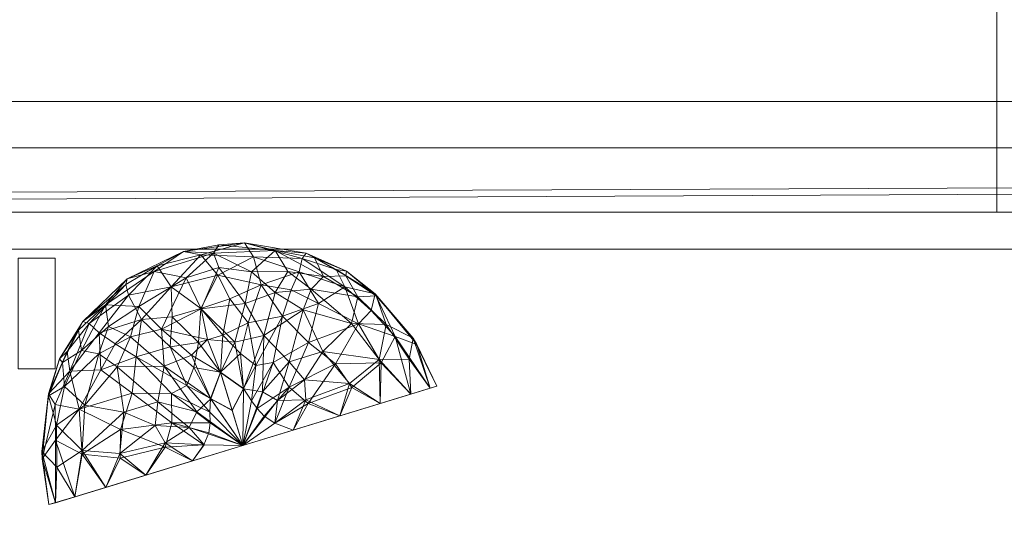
# Model space of a CAD drawing. Header units: inches. Extents: x 15 to 638, y -384 to 556.
# Tile 482 of 656: x 207.75 to 221.1, y 439.77 to 446.61. Entities that reach past the tile are written whole.
import ezdxf

# ---------------------------------------------------------------- set-up
doc = ezdxf.new("R2010")
doc.units = ezdxf.units.IN
doc.header["$MEASUREMENT"] = 0
for name, color, linetype, lineweight in [('A-CLNG', 13, 'Continuous', 9), ('A-FLOR', 192, 'Continuous', 9), ('A-ROOF', 132, 'Continuous', 9), ('A-WALL', 90, 'Continuous', 9), ('Q-SPCQ', 2, 'Continuous', 9)]:
    doc.layers.add(name, color=color, linetype=linetype, lineweight=lineweight)

# ---------------------------------------------------------------- blocks, each defined once
blk = doc.blocks.new('Emergency Battery Unit - Default 1-5609708-_3D_')
at = {"layer": 'Q-SPCQ'}
mesh = blk.add_polyface(dxfattribs=at)
corners = [(9.225, 36.604, 94.238), (8.928, 37.008, 93.983), (8.863, 36.67, 94.14), (9.047, 37.048, 89.395), (8.425, 37.187, 89.725), (8.962, 37.464, 89.738), (8.324, 37.972, 90.953), (8.724, 38.242, 91.683), (9.13, 38.217, 90.903), (8.957, 38.195, 92.442), (9.548, 38.357, 91.861), (8.833, 36.834, 89.327), (9.226, 36.6, 89.142), (9.092, 36.245, 89.05), (8.006, 37.085, 89.937), (8.118, 37.497, 90.27), (8.462, 36.688, 89.395), (9.257, 37.107, 93.983), (8.556, 37.764, 93.1), (8.365, 38.049, 92.211), (8.152, 37.319, 93.351), (8.54, 36.948, 93.882), (8.568, 37.355, 93.589), (8.083, 36.812, 93.7), (9.204, 38.331, 91.434), (8.761, 37.885, 90.347), (8.96, 37.469, 93.638), (9.19, 37.92, 93.147), (7.96, 37.871, 91.712), (7.978, 37.651, 92.693), (9.201, 38.026, 90.414), (8.77, 36.426, 94.206), (9.421, 37.013, 89.327)]
mesh.append_faces([[corners[k] for k in face] for face in [(0, 1, 2), (3, 4, 5), (6, 7, 8), (9, 10, 7), (11, 12, 13), (14, 15, 4), (11, 13, 16), (0, 17, 1), (18, 9, 19), (20, 21, 22), (9, 7, 19), (18, 20, 22), (23, 21, 20), (7, 10, 24), (15, 6, 25), (18, 26, 27), (7, 28, 19), (9, 18, 27), (18, 29, 20), (30, 5, 25), (8, 25, 6), (28, 7, 6), (30, 25, 8), (25, 5, 4), (18, 19, 29), (4, 11, 16), (3, 12, 11), (4, 15, 25), (16, 14, 4), (1, 17, 26), (22, 1, 26), (2, 1, 21), (21, 23, 31), (21, 31, 2), (1, 22, 21), (18, 22, 26), (8, 7, 24), (4, 3, 11), (32, 3, 5)]], dxfattribs={"vtx0": -1, "vtx1": -1, "vtx2": -1})
mesh = blk.add_polyface(dxfattribs=at)
corners = [(9.599, 37.272, 93.882), (9.257, 37.107, 93.983), (9.495, 36.86, 94.141), (9.421, 37.013, 89.327), (9.81, 37.1, 89.395), (9.536, 36.381, 89.05), (9.561, 37.534, 89.725), (9.967, 37.684, 89.937), (9.351, 37.598, 93.585), (9.702, 36.697, 94.212), (9.775, 37.789, 93.353), (9.19, 37.92, 93.147), (9.966, 38.256, 91.076), (9.548, 38.357, 91.861), (10.387, 38.219, 91.865), (8.96, 37.469, 93.638), (9.13, 38.217, 90.903), (9.204, 38.331, 91.434), (10.291, 37.966, 92.889), (9.673, 38.169, 92.693), (10.066, 37.363, 93.742), (8.957, 38.195, 92.442), (10.33, 38.148, 92.39), (9.643, 37.964, 90.27), (9.938, 36.736, 94.167), (10.417, 37.008, 93.887), (9.201, 38.026, 90.414), (10.344, 37.448, 89.813), (10.155, 36.747, 89.266), (9.047, 37.048, 89.395), (9.226, 36.6, 89.142), (8.962, 37.464, 89.738), (10.138, 37.969, 90.412), (9.225, 36.604, 94.238), (10.182, 37.721, 93.33)]
mesh.append_faces([[corners[k] for k in face] for face in [(0, 1, 2), (3, 4, 5), (4, 6, 7), (1, 0, 8), (0, 2, 9), (8, 10, 11), (12, 13, 14), (15, 8, 11), (4, 3, 6), (12, 16, 17), (10, 18, 19), (10, 19, 11), (10, 0, 20), (21, 11, 19), (19, 22, 13), (19, 13, 21), (12, 23, 16), (9, 20, 0), (24, 25, 20), (16, 23, 26), (27, 28, 4), (29, 3, 30), (31, 26, 6), (31, 6, 3), (7, 6, 23), (32, 7, 23), (4, 7, 27), (12, 32, 23), (13, 22, 14), (19, 18, 22), (33, 2, 1), (9, 24, 20), (18, 10, 34), (20, 34, 10), (1, 8, 15), (10, 8, 0), (12, 17, 13), (26, 23, 6)]], dxfattribs={"vtx0": -1, "vtx1": -1, "vtx2": -1})
mesh = blk.add_polyface(dxfattribs=at)
corners = [(11.835, 37.066, 91.332), (11.337, 37.642, 91.279), (11.321, 37.666, 92.05), (9.967, 37.684, 89.937), (10.138, 37.969, 90.412), (10.455, 37.732, 90.205), (10.291, 37.966, 92.889), (10.552, 37.538, 93.365), (10.911, 37.76, 92.709), (10.344, 37.448, 89.813), (11, 37.265, 90.058), (10.613, 36.887, 89.509), (11.268, 37.442, 92.778), (11.594, 37.09, 92.743), (11.096, 37.26, 93.236), (10.417, 37.008, 93.887), (10.066, 37.363, 93.742), (11.47, 37.25, 90.638), (11.886, 36.982, 92.05), (10.33, 38.148, 92.39), (10.935, 37.974, 91.646), (10.793, 37.999, 92.203), (10.182, 37.721, 93.33), (11.085, 37.627, 90.653), (10.623, 37.904, 90.638), (10.926, 37.912, 91.127), (9.966, 38.256, 91.076), (10.387, 38.219, 91.865), (10.5, 38.153, 91.287)]
mesh.append_faces([[corners[k] for k in face] for face in [(0, 1, 2), (3, 4, 5), (6, 7, 8), (9, 10, 11), (2, 12, 13), (14, 8, 7), (13, 12, 14), (15, 7, 16), (1, 0, 17), (18, 2, 13), (12, 2, 8), (14, 7, 15), (6, 8, 19), (2, 20, 21), (1, 20, 2), (2, 18, 0), (22, 16, 7), (7, 6, 22), (10, 5, 23), (10, 9, 5), (24, 25, 23), (26, 27, 28), (8, 21, 19), (28, 27, 20), (4, 26, 24), (5, 4, 24), (5, 24, 23), (3, 5, 9), (20, 25, 28), (21, 20, 27), (25, 20, 1), (24, 26, 28), (21, 27, 19), (2, 21, 8), (23, 1, 17), (24, 28, 25), (1, 23, 25), (10, 23, 17), (8, 14, 12)]], dxfattribs={"vtx0": -1, "vtx1": -1, "vtx2": -1})
mesh = blk.add_polyface(dxfattribs=at)
corners = [(6.981, 36.649, 90), (6.481, 36.649, 90), (6.481, 38.149, 90), (6.981, 38.149, 90)]
mesh.append_faces([[corners[k] for k in face] for face in [(0, 1, 2, 3)]])
mesh = blk.add_polyface(dxfattribs=at)
corners = [(6.981, 38.149, 90), (6.481, 38.149, 90), (6.481, 38.149, 93.5), (6.981, 38.149, 93.5)]
mesh.append_faces([[corners[k] for k in face] for face in [(0, 1, 2, 3)]])
mesh = blk.add_polyface(dxfattribs=at)
corners = [(6.981, 38.149, 93.5), (6.481, 38.149, 93.5), (6.481, 36.649, 93.5), (6.981, 36.649, 93.5)]
mesh.append_faces([[corners[k] for k in face] for face in [(0, 1, 2, 3)]])
mesh = blk.add_polyface(dxfattribs=at)
corners = [(6.981, 36.649, 90), (6.981, 38.149, 90), (6.981, 38.149, 93.5), (6.981, 36.649, 93.5)]
mesh.append_faces([[corners[k] for k in face] for face in [(0, 1, 2, 3)]])
mesh = blk.add_polyface(dxfattribs=at)
corners = [(7.144, 36.884, 92.203), (7.18, 36.619, 92.709), (7.445, 37.266, 92.39), (7.579, 37.137, 92.889), (7.602, 36.637, 93.365), (7.041, 36.784, 91.646), (7.359, 37.293, 91.865), (7.083, 36.737, 91.127), (7.298, 37.173, 91.298), (7.704, 37.225, 90.412), (8.118, 37.497, 90.27), (8.006, 37.085, 89.937), (7.96, 37.871, 91.712), (7.663, 37.52, 91.023), (8.152, 37.319, 93.351), (7.978, 37.651, 92.693), (7.797, 36.991, 93.323), (8.324, 37.972, 90.953), (7.939, 37.795, 92.211), (8.026, 36.322, 93.882), (8.083, 36.812, 93.7), (8.365, 38.049, 92.211), (8.462, 36.688, 89.395), (7.825, 36.677, 89.813), (7.574, 36.852, 90.205), (7.338, 36.9, 90.638), (7.384, 36.159, 90.058), (6.893, 36.312, 92.05), (6.893, 36.283, 91.279), (7.11, 36.412, 90.653)]
mesh.append_faces([[corners[k] for k in face] for face in [(0, 1, 2), (3, 1, 4), (5, 0, 6), (7, 5, 8), (9, 10, 11), (6, 12, 13), (3, 14, 15), (3, 16, 14), (10, 9, 13), (13, 12, 17), (6, 2, 18), (10, 13, 17), (8, 5, 6), (19, 20, 4), (16, 4, 20), (0, 2, 6), (18, 21, 12), (11, 22, 23), (9, 24, 25), (24, 11, 23), (13, 9, 25), (11, 24, 9), (26, 24, 23), (0, 27, 1), (6, 13, 8), (13, 25, 8), (5, 7, 28), (27, 0, 5), (2, 1, 3), (3, 15, 2), (18, 15, 21), (8, 25, 7), (29, 7, 25), (29, 25, 24), (6, 18, 12), (14, 16, 20), (3, 4, 16), (2, 15, 18)]], dxfattribs={"vtx0": -1, "vtx1": -1, "vtx2": -1})
mesh = blk.add_polyface(dxfattribs=at)
corners = [(11.374, 36.775, 90.017), (11.47, 37.25, 90.638), (11.785, 36.779, 90.638), (11.805, 36.308, 90.316), (11.388, 36.181, 89.746), (12.068, 36.389, 90.979), (11.835, 37.066, 91.332), (12.158, 36.416, 91.691), (9.996, 36.219, 89.05), (10.362, 36.5, 89.226), (10.38, 36.229, 89.15), (11.805, 36.308, 93.066), (11.401, 36.73, 93.365), (11.388, 36.181, 93.635), (10.843, 36.014, 89.309), (10.209, 35.82, 89.034), (12.068, 36.389, 92.403), (11.594, 37.09, 92.743), (10.843, 36.014, 94.072), (11.006, 36.399, 93.873), (10.414, 36.18, 94.231), (11.886, 36.982, 92.05), (9.962, 35.913, 94.389), (10.209, 35.82, 94.347), (11.096, 37.26, 93.236), (10.417, 37.008, 93.887), (10.784, 36.719, 93.873), (10.976, 36.453, 89.509), (10.613, 36.887, 89.509), (11, 37.265, 90.058), (10.157, 36.403, 94.248), (10.155, 36.747, 89.266), (10.344, 37.448, 89.813), (9.96, 35.912, 88.991)]
mesh.append_faces([[corners[k] for k in face] for face in [(11, 12, 13), (16, 17, 11), (18, 20, 23)]], dxfattribs={"vtx0": -1, "vtx1": -1})
mesh.append_faces([[corners[k] for k in face] for face in [(0, 1, 2), (5, 2, 6), (8, 9, 10), (20, 18, 19), (11, 17, 12), (22, 23, 20), (24, 25, 26), (27, 0, 4), (28, 0, 27), (0, 29, 1), (6, 21, 7), (24, 26, 12), (30, 20, 26), (29, 0, 28), (24, 12, 17), (19, 12, 26), (31, 28, 9), (14, 10, 27), (27, 10, 9), (17, 16, 21), (28, 31, 32), (30, 26, 25), (12, 19, 13), (20, 19, 26), (15, 33, 10), (0, 2, 3), (6, 2, 1), (27, 9, 28)]], dxfattribs={"vtx0": -1, "vtx1": -1, "vtx2": -1})
mesh.append_faces([[corners[k] for k in face] for face in [(6, 7, 5), (21, 16, 7)]], dxfattribs={"vtx0": -1, "vtx2": -1})
mesh.append_faces([[corners[k] for k in face] for face in [(3, 4, 0), (14, 15, 10), (18, 13, 19), (5, 3, 2), (4, 14, 27)]], dxfattribs={"vtx1": -1, "vtx2": -1})
mesh = blk.add_polyface(dxfattribs=at)
corners = [(9.08, 36.061, 94.367), (9.528, 35.612, 94.441), (9.09, 36.247, 94.33), (9.382, 36.089, 94.395), (9.528, 35.612, 94.441), (9.793, 36.339, 89.052), (9.528, 35.612, 88.941), (9.536, 36.381, 89.05), (9.96, 35.912, 88.991), (9.528, 35.612, 88.941), (9.996, 36.219, 89.05), (10.209, 35.82, 89.034), (9.528, 35.612, 88.941), (9.528, 35.612, 88.941), (9.383, 36.087, 88.986), (9.536, 36.384, 94.33), (9.225, 36.604, 94.238), (9.528, 35.612, 94.441), (9.816, 36.009, 94.397), (9.724, 36.112, 94.388), (9.092, 36.245, 89.05), (9.226, 36.6, 89.142), (10.209, 35.82, 94.347), (9.962, 35.913, 94.389), (9.528, 35.612, 94.441), (8.902, 36.067, 89.052), (9.528, 35.612, 88.941), (9.421, 37.013, 89.327), (9.81, 37.1, 89.395), (9.643, 36.217, 94.371), (9.938, 36.736, 94.167), (10.157, 36.403, 94.248), (10.417, 37.008, 93.887), (10.155, 36.747, 89.266), (10.38, 36.229, 89.15), (9.528, 35.612, 94.441), (9.067, 35.78, 94.397), (8.999, 35.619, 94.389), (9.528, 35.612, 94.441), (9.086, 35.917, 94.388), (10.414, 36.18, 94.231), (9.528, 35.612, 94.441), (9.702, 36.697, 94.212), (9.528, 35.612, 94.441), (9.528, 35.612, 88.941), (9.528, 35.612, 94.441), (9.528, 35.612, 88.941), (9.495, 36.86, 94.141), (9.528, 35.612, 94.441), (9.528, 35.612, 94.441), (10.362, 36.5, 89.226)]
mesh.append_faces([[corners[k] for k in face] for face in [(3, 2, 4), (22, 23, 24), (25, 20, 26), (23, 18, 41), (0, 39, 49)]], dxfattribs={"vtx0": -1})
mesh.append_faces([[corners[k] for k in face] for face in [(15, 16, 3), (20, 21, 14), (14, 21, 7), (27, 7, 21), (5, 7, 28), (3, 16, 2), (29, 19, 30), (31, 19, 18), (23, 31, 18), (32, 30, 31), (10, 5, 33), (10, 34, 8), (31, 23, 40), (19, 31, 30), (30, 42, 29), (5, 28, 33), (47, 16, 15), (42, 47, 15), (42, 15, 29), (33, 50, 10)]], dxfattribs={"vtx0": -1, "vtx1": -1, "vtx2": -1})
mesh.append_faces([[corners[k] for k in face] for face in [(17, 18, 19), (35, 36, 37), (44, 20, 14), (45, 15, 3), (46, 5, 10), (48, 29, 15)]], dxfattribs={"vtx1": -1})
mesh.append_faces([[corners[k] for k in face] for face in [(0, 1, 2), (5, 6, 7), (8, 9, 10), (11, 12, 8), (7, 13, 14), (36, 38, 39), (29, 43, 19)]], dxfattribs={"vtx2": -1})
mesh = blk.add_polyface(dxfattribs=at)
corners = [(7.306, 36.101, 93.236), (6.988, 35.682, 92.743), (7.35, 35.491, 93.365), (6.893, 36.283, 91.279), (7.002, 35.884, 90.638), (6.803, 35.527, 91.332), (7.25, 34.916, 93.066), (6.981, 36.166, 92.567), (7.18, 36.619, 92.709), (6.893, 36.312, 92.05), (7.004, 35.318, 90.638), (7.25, 34.916, 90.316), (6.988, 34.835, 90.979), (6.808, 35.429, 92.05), (6.898, 34.808, 91.691), (7.858, 35.5, 89.509), (7.668, 35.043, 89.746), (7.347, 35.544, 90.017), (6.988, 34.835, 92.403), (7.384, 36.159, 90.058), (7.916, 36.063, 89.509), (7.825, 36.677, 89.813), (7.668, 35.043, 93.635), (7.863, 35.438, 93.873), (7.868, 35.827, 93.873), (8.026, 36.322, 93.882), (7.602, 36.637, 93.365), (7.041, 36.784, 91.646), (7.083, 36.737, 91.127), (7.11, 36.412, 90.653), (7.574, 36.852, 90.205)]
mesh.append_faces([[corners[k] for k in face] for face in [(0, 1, 2), (3, 4, 5), (2, 1, 6), (7, 8, 9), (13, 5, 14), (15, 16, 17), (17, 11, 10), (4, 10, 5), (17, 19, 20), (13, 9, 5), (20, 19, 21), (0, 8, 7), (3, 5, 9), (19, 17, 4), (23, 2, 22), (24, 25, 0), (24, 0, 2), (0, 26, 8), (18, 1, 13), (13, 1, 7), (20, 15, 17), (27, 3, 9), (3, 28, 29), (29, 19, 4), (30, 19, 29), (25, 26, 0), (2, 23, 24), (5, 10, 12), (17, 10, 4), (3, 29, 4), (13, 7, 9), (0, 7, 1)]], dxfattribs={"vtx0": -1, "vtx1": -1, "vtx2": -1})
mesh.append_faces([[corners[k] for k in face] for face in [(10, 11, 12), (1, 18, 6)]], dxfattribs={"vtx0": -1, "vtx2": -1})
mesh.append_faces([[corners[k] for k in face] for face in [(16, 11, 17), (12, 14, 5), (6, 22, 2), (14, 18, 13)]], dxfattribs={"vtx1": -1, "vtx2": -1})
mesh = blk.add_polyface(dxfattribs=at)
corners = [(7.868, 35.827, 93.873), (7.863, 35.438, 93.873), (8.476, 35.587, 94.231), (8.77, 36.426, 94.206), (9.09, 36.247, 94.33), (8.863, 36.67, 94.14), (8.56, 36.314, 94.167), (8.564, 35.916, 94.248), (9.086, 35.917, 94.388), (7.668, 35.043, 93.635), (8.213, 35.21, 94.072), (9.002, 35.619, 88.991), (8.847, 35.404, 89.034), (8.476, 35.647, 89.15), (8.083, 36.812, 93.7), (8.026, 36.322, 93.882), (8.801, 35.853, 89.05), (8.373, 36.202, 89.266), (8.902, 36.067, 89.052), (7.858, 35.5, 89.509), (8.213, 35.21, 89.309), (7.668, 35.043, 89.746), (8.847, 35.404, 94.347), (8.462, 36.688, 89.395), (9.092, 36.245, 89.05), (8.34, 35.882, 89.226), (9.528, 35.612, 88.941), (9.528, 35.612, 88.941), (9.528, 35.612, 94.441), (8.999, 35.619, 94.389), (7.916, 36.063, 89.509), (9.08, 36.061, 94.367), (9.067, 35.78, 94.397), (9.528, 35.612, 88.941), (7.825, 36.677, 89.813), (9.225, 36.604, 94.238)]
mesh.append_faces([[corners[k] for k in face] for face in [(12, 11, 27)]], dxfattribs={"vtx0": -1})
mesh.append_faces([[corners[k] for k in face] for face in [(0, 1, 2), (3, 4, 5), (6, 7, 8), (0, 2, 7), (11, 12, 13), (14, 15, 6), (16, 17, 18), (23, 24, 18), (16, 25, 17), (15, 0, 7), (30, 25, 19), (6, 31, 3), (7, 2, 29), (7, 32, 8), (13, 20, 19), (34, 23, 17), (3, 14, 6), (7, 6, 15), (25, 16, 13), (2, 1, 10), (22, 29, 2), (29, 32, 7), (3, 31, 4), (16, 11, 13), (34, 17, 30), (23, 18, 17), (35, 5, 4), (31, 6, 8), (19, 25, 13), (17, 25, 30)]], dxfattribs={"vtx0": -1, "vtx1": -1, "vtx2": -1})
mesh.append_faces([[corners[k] for k in face] for face in [(1, 9, 10), (19, 20, 21), (13, 12, 20), (2, 10, 22)]], dxfattribs={"vtx0": -1, "vtx2": -1})
mesh.append_faces([[corners[k] for k in face] for face in [(33, 16, 18)]], dxfattribs={"vtx1": -1})
mesh.append_faces([[corners[k] for k in face] for face in [(16, 26, 11), (22, 28, 29)]], dxfattribs={"vtx2": -1})
mesh = blk.add_polyface(dxfattribs=at)
corners = [(6.981, 36.649, 93.5), (6.481, 36.649, 93.5), (6.481, 36.649, 90), (6.981, 36.649, 90)]
mesh.append_faces([[corners[k] for k in face] for face in [(0, 1, 2, 3)]])
mesh = blk.add_polyface(dxfattribs=at)
corners = [(9.528, 35.612, 94.441), (9.528, 35.612, 88.941), (10.209, 35.82, 89.034), (10.843, 36.014, 89.309), (11.388, 36.181, 89.746), (11.805, 36.308, 90.316), (12.068, 36.389, 90.979), (12.158, 36.416, 91.691), (12.068, 36.389, 92.403), (11.805, 36.308, 93.066), (11.388, 36.181, 93.635), (10.843, 36.014, 94.072), (10.209, 35.82, 94.347)]
mesh.append_faces([[corners[k] for k in face] for face in [(4, 2, 3)]], dxfattribs={"vtx0": -1})
mesh.append_faces([[corners[k] for k in face] for face in [(11, 0, 10)]], dxfattribs={"vtx0": -1, "vtx1": -1})
mesh.append_faces([[corners[k] for k in face] for face in [(10, 0, 2), (5, 8, 10), (10, 2, 5)]], dxfattribs={"vtx0": -1, "vtx1": -1, "vtx2": -1})
mesh.append_faces([[corners[k] for k in face] for face in [(5, 7, 8)]], dxfattribs={"vtx0": -1, "vtx2": -1})
mesh.append_faces([[corners[k] for k in face] for face in [(1, 2, 0)]], dxfattribs={"vtx1": -1})
mesh.append_faces([[corners[k] for k in face] for face in [(4, 5, 2)]], dxfattribs={"vtx1": -1, "vtx2": -1})
mesh.append_faces([[corners[k] for k in face] for face in [(11, 12, 0), (8, 9, 10), (5, 6, 7)]], dxfattribs={"vtx2": -1})
mesh = blk.add_polyface(dxfattribs=at)
corners = [(9.528, 35.612, 94.441), (8.847, 35.404, 94.347), (8.213, 35.21, 94.072), (7.668, 35.043, 93.635), (7.25, 34.916, 93.066), (6.988, 34.835, 92.403), (6.898, 34.808, 91.691), (6.988, 34.835, 90.979), (7.25, 34.916, 90.316), (7.668, 35.043, 89.746), (8.213, 35.21, 89.309), (8.847, 35.404, 89.034), (9.528, 35.612, 88.941)]
mesh.append_faces([[corners[k] for k in face] for face in [(0, 11, 12)]], dxfattribs={"vtx0": -1})
mesh.append_faces([[corners[k] for k in face] for face in [(3, 0, 2)]], dxfattribs={"vtx0": -1, "vtx1": -1})
mesh.append_faces([[corners[k] for k in face] for face in [(11, 0, 3), (3, 5, 8), (8, 11, 3)]], dxfattribs={"vtx0": -1, "vtx1": -1, "vtx2": -1})
mesh.append_faces([[corners[k] for k in face] for face in [(11, 8, 9)]], dxfattribs={"vtx0": -1, "vtx2": -1})
mesh.append_faces([[corners[k] for k in face] for face in [(10, 11, 9)]], dxfattribs={"vtx1": -1})
mesh.append_faces([[corners[k] for k in face] for face in [(5, 6, 8)]], dxfattribs={"vtx1": -1, "vtx2": -1})
mesh.append_faces([[corners[k] for k in face] for face in [(0, 1, 2), (3, 4, 5), (6, 7, 8)]], dxfattribs={"vtx2": -1})

msp = doc.modelspace()

# ---------------------------------------------------------------- block references
at = {"layer": 'Q-SPCQ'}
msp.add_blockref('Emergency Battery Unit - Default 1-5609708-_3D_', (201.25, 405.226, 36), dxfattribs=at)

# ---------------------------------------------------------------- meshes
at = {"layer": 'A-CLNG'}
mesh = msp.add_polyface(dxfattribs=at)
corners = [(173.242, 444.875, 132.5), (173.242, 350.25, 132.5), (181.742, 350.25, 132.5), (181.742, 279.25, 132.5), (229.25, 279.25, 132.5), (229.25, 444.875, 132.5)]
mesh.append_faces([[corners[k] for k in face] for face in [(2, 5, 0, 1)]], dxfattribs={"vtx0": -1})
mesh.append_faces([[corners[k] for k in face] for face in [(4, 5, 2, 3)]], dxfattribs={"vtx1": -1})
mesh = msp.add_polyface(dxfattribs=at)
corners = [(173.242, 444.875, 132), (229.25, 444.875, 132), (229.25, 279.25, 132), (181.742, 279.25, 132), (181.742, 350.25, 132), (173.242, 350.25, 132)]
mesh.append_faces([[corners[k] for k in face] for face in [(0, 1, 4, 5)]], dxfattribs={"vtx1": -1})
mesh.append_faces([[corners[k] for k in face] for face in [(2, 3, 4, 1)]], dxfattribs={"vtx2": -1})
mesh = msp.add_polyface(dxfattribs=at)
corners = [(229.25, 444.875, 132.5), (229.25, 444.875, 132), (173.242, 444.875, 132), (173.242, 444.875, 132.5)]
mesh.append_faces([[corners[k] for k in face] for face in [(0, 1, 2, 3)]])
at = {"layer": 'A-FLOR'}
mesh = msp.add_polyface(dxfattribs=at)
corners = [(34.992, -40.32, -2), (35.992, -40.32, -2), (35.992, 270, -2), (33.992, 270, -2), (33.992, 351, -2), (31.992, 351, -2), (31.992, 443, -2), (171.25, 443, -2), (171.25, 444, -2), (478.25, 444, -2), (478.25, 445.5, -2), (612, 445.5, -2), (612, 273.5, -2), (610, 273.5, -2), (610, -38.57, -2), (614.75, -38.57, -2), (614.75, -307.5, -2), (528, -307.5, -2), (528, -314.25, -2), (184.75, -314.25, -2), (184.75, -279.55, -2), (109.75, -279.55, -2), (109.75, -229.75, -2), (132.5, -229.75, -2), (132.5, -176.25, -2), (34.992, -176.25, -2)]
mesh.append_faces([[corners[k] for k in face] for face in [(14, 17, 24)]], dxfattribs={"vtx0": -1, "vtx1": -1, "vtx2": -1})
mesh.append_faces([[corners[k] for k in face] for face in [(20, 23, 24, 17)]], dxfattribs={"vtx0": -1, "vtx2": -1, "vtx3": -1})
mesh.append_faces([[corners[k] for k in face] for face in [(19, 20, 17, 18)]], dxfattribs={"vtx1": -1})
mesh.append_faces([[corners[k] for k in face] for face in [(1, 2, 14, 24), (13, 14, 2, 7)]], dxfattribs={"vtx1": -1, "vtx2": -1, "vtx3": -1})
mesh.append_faces([[corners[k] for k in face] for face in [(25, 0, 1, 24), (21, 22, 23, 20), (9, 10, 11)]], dxfattribs={"vtx2": -1})
mesh.append_faces([[corners[k] for k in face] for face in [(2, 3, 4, 7), (7, 8, 9, 13), (11, 12, 13, 9)]], dxfattribs={"vtx2": -1, "vtx3": -1})
mesh.append_faces([[corners[k] for k in face] for face in [(4, 5, 6, 7), (14, 15, 16, 17)]], dxfattribs={"vtx3": -1})
mesh = msp.add_polyface(dxfattribs=at)
corners = [(34.992, -40.32), (34.992, -176.25), (132.5, -176.25), (132.5, -229.75), (109.75, -229.75), (109.75, -279.55), (184.75, -279.55), (184.75, -314.25), (528, -314.25), (528, -307.5), (614.75, -307.5), (614.75, -38.57), (610, -38.57), (610, 273.5), (612, 273.5), (612, 445.5), (478.25, 445.5), (478.25, 444), (171.25, 444), (171.25, 443), (31.992, 443), (31.992, 351), (33.992, 351), (33.992, 270), (35.992, 270), (35.992, -40.32)]
mesh.append_faces([[corners[k] for k in face] for face in [(9, 6, 7, 8)]], dxfattribs={"vtx0": -1})
mesh.append_faces([[corners[k] for k in face] for face in [(3, 6, 2)]], dxfattribs={"vtx0": -1, "vtx1": -1})
mesh.append_faces([[corners[k] for k in face] for face in [(2, 6, 9, 12)]], dxfattribs={"vtx0": -1, "vtx1": -1, "vtx2": -1, "vtx3": -1})
mesh.append_faces([[corners[k] for k in face] for face in [(24, 12, 13, 19), (12, 24, 25, 2)]], dxfattribs={"vtx0": -1, "vtx2": -1, "vtx3": -1})
mesh.append_faces([[corners[k] for k in face] for face in [(16, 17, 15)]], dxfattribs={"vtx1": -1})
mesh.append_faces([[corners[k] for k in face] for face in [(10, 11, 12, 9), (20, 21, 22, 19)]], dxfattribs={"vtx2": -1})
mesh.append_faces([[corners[k] for k in face] for face in [(13, 14, 15, 17), (17, 18, 19, 13), (22, 23, 24, 19)]], dxfattribs={"vtx2": -1, "vtx3": -1})
mesh.append_faces([[corners[k] for k in face] for face in [(3, 4, 5, 6), (25, 0, 1, 2)]], dxfattribs={"vtx3": -1})
mesh = msp.add_polyface(dxfattribs=at)
corners = [(171.25, 444, -2), (171.25, 444), (478.25, 444), (478.25, 444, -2)]
mesh.append_faces([[corners[k] for k in face] for face in [(0, 1, 2, 3)]])
at = {"layer": 'A-ROOF'}
mesh = msp.add_polyface(dxfattribs=at)
corners = [(614, 445.5, 132), (614, -33.5, 132), (33.992, -33.5, 132), (33.992, 445.5, 132)]
mesh.append_faces([[corners[k] for k in face] for face in [(0, 1, 2, 3)]])
mesh = msp.add_polyface(dxfattribs=at)
corners = [(33.992, 445.5, 143.5), (33.992, -33.5, 143.5), (614, -33.5, 143.5), (614, 445.5, 143.5)]
mesh.append_faces([[corners[k] for k in face] for face in [(0, 1, 2, 3)]])
mesh = msp.add_polyface(dxfattribs=at)
corners = [(614, 445.5, 143.5), (614, 445.5, 132), (33.992, 445.5, 132), (33.992, 445.5, 143.5)]
mesh.append_faces([[corners[k] for k in face] for face in [(0, 1, 2, 3)]])
at = {"layer": 'A-WALL'}
mesh = msp.add_polyface(dxfattribs=at)
corners = [(23.992, 455.5, -16), (484.75, 455.5, -16), (484.75, 445.5, -16), (484.75, 443.5, -16), (33.992, 443.5, -16), (23.992, 443.5, -16)]
mesh.append_faces([[corners[k] for k in face] for face in [(4, 0, 1, 2)]], dxfattribs={"vtx0": -1, "vtx3": -1})
mesh.append_faces([[corners[k] for k in face] for face in [(3, 4, 2)]], dxfattribs={"vtx1": -1})
mesh.append_faces([[corners[k] for k in face] for face in [(4, 5, 0)]], dxfattribs={"vtx2": -1})
mesh = msp.add_polyface(dxfattribs=at)
corners = [(229.25, 455.5, -6), (31.992, 455.5, -6), (23.992, 455.5, -6), (23.992, 443.5, -6), (33.992, 443.5, -6), (229.25, 443.5, -6)]
mesh.append_faces([[corners[k] for k in face] for face in [(0, 1, 4, 5)]], dxfattribs={"vtx1": -1})
mesh.append_faces([[corners[k] for k in face] for face in [(1, 2, 3, 4)]], dxfattribs={"vtx3": -1})
mesh = msp.add_polyface(dxfattribs=at)
corners = [(624, 445.5, 132), (614, 445.5, 132), (33.992, 445.5, 132), (33.992, 455.5, 132), (624, 455.5, 132)]
mesh.append_faces([[corners[k] for k in face] for face in [(1, 4, 0)]], dxfattribs={"vtx0": -1})
mesh.append_faces([[corners[k] for k in face] for face in [(3, 4, 1, 2)]], dxfattribs={"vtx1": -1})
mesh = msp.add_polyface(dxfattribs=at)
corners = [(33.992, 445.5, 150), (614, 445.5, 150), (624, 445.5, 150), (624, 455.5, 150), (33.992, 455.5, 150)]
mesh.append_faces([[corners[k] for k in face] for face in [(1, 4, 0)]], dxfattribs={"vtx0": -1})
mesh.append_faces([[corners[k] for k in face] for face in [(3, 4, 1, 2)]], dxfattribs={"vtx1": -1})
mesh = msp.add_polyface(dxfattribs=at)
corners = [(171.25, 444, -11), (171.25, 455.5, -11), (478.25, 455.5, -11), (478.25, 444, -11)]
mesh.append_faces([[corners[k] for k in face] for face in [(0, 1, 2, 3)]])
mesh = msp.add_polyface(dxfattribs=at)
corners = [(171.25, 444, 132), (478.25, 444, 132), (478.25, 445.5, 132), (478.25, 455.5, 132), (171.25, 455.5, 132)]
mesh.append_faces([[corners[k] for k in face] for face in [(0, 1, 2)]], dxfattribs={"vtx2": -1})
mesh.append_faces([[corners[k] for k in face] for face in [(2, 3, 4, 0)]], dxfattribs={"vtx3": -1})
mesh = msp.add_polyface(dxfattribs=at)
corners = [(221, 444, 80), (185, 444, 80), (185, 455.5, 80), (221, 455.5, 80)]
mesh.append_faces([[corners[k] for k in face] for face in [(0, 1, 2, 3)]])
mesh = msp.add_polyface(dxfattribs=at)
corners = [(221, 455.5), (185, 455.5), (185, 444), (221, 444)]
mesh.append_faces([[corners[k] for k in face] for face in [(0, 1, 2, 3)]])
mesh = msp.add_polyface(dxfattribs=at)
corners = [(221, 444), (221, 444, 80), (221, 455.5, 80), (221, 455.5)]
mesh.append_faces([[corners[k] for k in face] for face in [(0, 1, 2, 3)]])
mesh = msp.add_polyface(dxfattribs=at)
corners = [(33.992, 445.5, 132), (614, 445.5, 132), (624, 445.5, 132), (624, 445.5, 150), (614, 445.5, 150), (33.992, 445.5, 150)]
mesh.append_faces([[corners[k] for k in face] for face in [(5, 0, 1, 4), (2, 3, 4, 1)]], dxfattribs={"vtx2": -1})
mesh = msp.add_polyface(dxfattribs=at)
corners = [(171.25, 444, -11), (478.25, 444, -11), (478.25, 444), (478.25, 444, 131.5), (478.25, 444, 132), (171.25, 444, 132), (171.25, 444, 131.5), (174, 444, 131.5), (174, 444), (171.25, 444), (432.75, 444, 48), (392.75, 444, 48), (392.75, 444, 96), (432.75, 444, 96), (221, 444, 80), (221, 444), (185, 444), (185, 444, 80)]
mesh.append_faces([[corners[k] for k in face] for face in [(13, 4, 12)]], dxfattribs={"vtx0": -1, "vtx1": -1})
mesh.append_faces([[corners[k] for k in face] for face in [(11, 15, 1)]], dxfattribs={"vtx0": -1, "vtx1": -1, "vtx2": -1})
mesh.append_faces([[corners[k] for k in face] for face in [(17, 7, 8, 16), (10, 2, 3)]], dxfattribs={"vtx0": -1, "vtx2": -1})
mesh.append_faces([[corners[k] for k in face] for face in [(7, 17, 14, 12)]], dxfattribs={"vtx0": -1, "vtx2": -1, "vtx3": -1})
mesh.append_faces([[corners[k] for k in face] for face in [(4, 5, 7, 12)]], dxfattribs={"vtx1": -1, "vtx2": -1, "vtx3": -1})
mesh.append_faces([[corners[k] for k in face] for face in [(15, 16, 0, 1), (10, 11, 1, 2), (14, 15, 11, 12), (3, 4, 13, 10)]], dxfattribs={"vtx1": -1, "vtx3": -1})
mesh.append_faces([[corners[k] for k in face] for face in [(5, 6, 7)]], dxfattribs={"vtx2": -1})
mesh.append_faces([[corners[k] for k in face] for face in [(8, 9, 0, 16)]], dxfattribs={"vtx2": -1, "vtx3": -1})
mesh = msp.add_polyface(dxfattribs=at)
corners = [(484.75, 443.5, -16), (484.75, 443.5, -12), (229.25, 443.5, -12), (229.25, 443.5, -6), (33.992, 443.5, -6), (23.992, 443.5, -6), (23.992, 443.5, -16), (33.992, 443.5, -16)]
mesh.append_faces([[corners[k] for k in face] for face in [(4, 7, 2, 3)]], dxfattribs={"vtx0": -1, "vtx1": -1})
mesh.append_faces([[corners[k] for k in face] for face in [(6, 7, 4, 5)]], dxfattribs={"vtx1": -1})
mesh.append_faces([[corners[k] for k in face] for face in [(0, 1, 2, 7)]], dxfattribs={"vtx2": -1})

doc.saveas('drawing.dxf')
